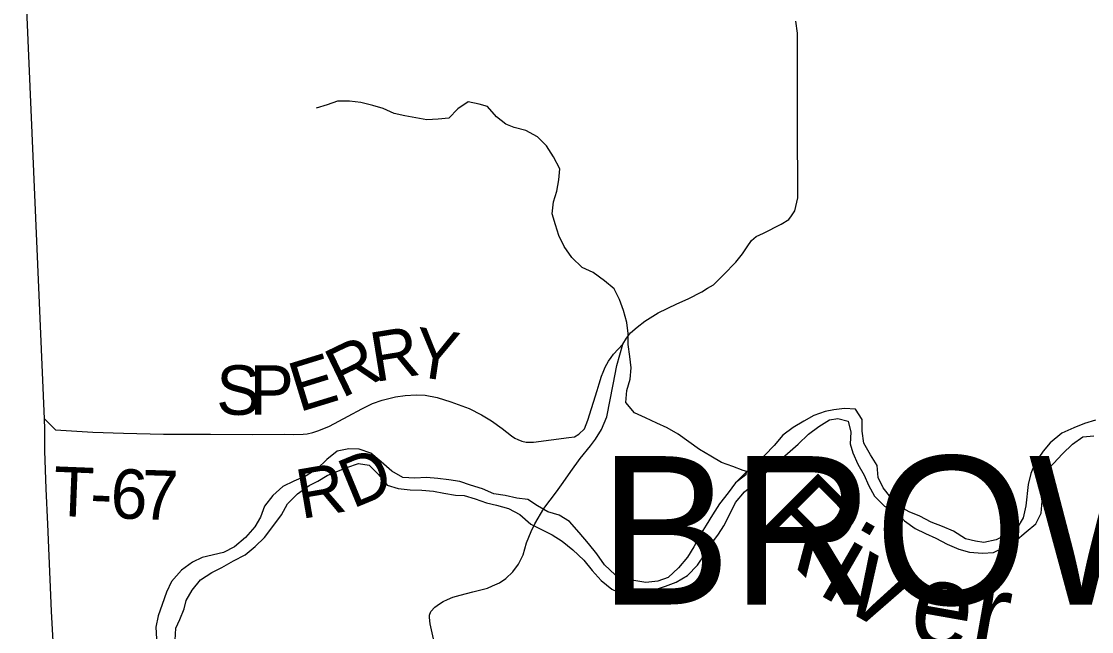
# Model space of a CAD drawing. Extents: x 1857828 to 2277390, y 930619 to 1324581.
# Drawn here: x 2010822 to 2017313, y 1223346 to 1227047 of the extents above; entities that cross this region are included whole.
import ezdxf

# ---------------------------------------------------------------- set-up
doc = ezdxf.new("R2010")
doc.units = 0
for name, color, linetype in [('GM_X_Adjacent_County', 7, 'Continuous'), ('GM_X_County', 7, 'Continuous'), ('GM_X_Major_River', 7, 'Continuous'), ('GM_X_Major_River_Text', 7, 'Continuous'), ('GM_X_Minor_River', 7, 'Continuous'), ('GM_X_Township', 7, 'Continuous'), ('GM_X_Township_Road', 7, 'Continuous'), ('GM_X_Township_Road_Text', 7, 'Continuous'), ('GM_X_Township_Text', 7, 'Continuous')]:
    doc.layers.add(name, color=color, linetype=linetype)

msp = doc.modelspace()

# ---------------------------------------------------------------- linework, layer by layer
at = {"layer": 'GM_X_Adjacent_County'}
msp.add_lwpolyline([(2011014.5, 1223286.4), (2011005, 1223469.2), (2010981.9, 1223998.7), (2010972.2, 1224212.7), (2010964.6, 1224442), (2010964.3, 1224573.3), (2010961.2, 1224636.6), (2010821.8, 1227872.6)], dxfattribs=at)
at = {"layer": 'GM_X_County'}
msp.add_lwpolyline([(2011014.5, 1223286.4), (2011005, 1223469.2), (2010981.9, 1223998.7), (2010972.2, 1224212.7), (2010964.6, 1224442), (2010964.3, 1224573.3), (2010961.2, 1224636.6), (2010821.8, 1227872.6)], dxfattribs=at)
at = {"layer": 'GM_X_Major_River'}
for points in [[(2016272.4, 1224045.7), (2016207.8, 1224073), (2016145.2, 1224106.4), (2016096.4, 1224160), (2016049.5, 1224217.6), (2016018.7, 1224281.5), (2016011.8, 1224353.6), (2015972.9, 1224419.4), (2015932, 1224489.2), (2015921.1, 1224561.3), (2015922.3, 1224633.5), (2015881.4, 1224695.3), (2015815.1, 1224698.5), (2015748.9, 1224691.7), (2015696.8, 1224681.1), (2015628.8, 1224656.2), (2015566.9, 1224623.4), (2015503.1, 1224584.5), (2015441.3, 1224537.7), (2015387.8, 1224474.9), (2015332.2, 1224416), (2015262.7, 1224353), (2015205, 1224300.2)], [(2011753.7, 1223295.2), (2011758.9, 1223367.5), (2011782.4, 1223419.9), (2011809.8, 1223484.4), (2011821.3, 1223534.7), (2011856.8, 1223597.4), (2011908.3, 1223660.1), (2011976, 1223705.1), (2012038, 1223735.9), (2012107.8, 1223774.8), (2012179.7, 1223811.8), (2012239.4, 1223862.6), (2012297, 1223917.5), (2012352.4, 1223992.3), (2012399.9, 1224055.1), (2012435.3, 1224121.7), (2012496.9, 1224182.6), (2012566.6, 1224231.6), (2012620.5, 1224258.3), (2012676.4, 1224293), (2012730.3, 1224315.7), (2012796.3, 1224340.6), (2012866.4, 1224365.5), (2012930.7, 1224356.2), (2012987.6, 1224298.6), (2013040.6, 1224235.1), (2013107.1, 1224213.8), (2013179.5, 1224206.6), (2013249.8, 1224203.4), (2013322.2, 1224198.2), (2013384.6, 1224186.9), (2013455, 1224173.6), (2013507.3, 1224172.2), (2013573.8, 1224150.9), (2013642.3, 1224127.6), (2013702.8, 1224112.3), (2013777.3, 1224093.1), (2013846, 1224055.8), (2013910.9, 1223998.3), (2013977.6, 1223965), (2014042.2, 1223933.6), (2014102.9, 1223894.2), (2014165.8, 1223842.7), (2014232.8, 1223779.3), (2014283.7, 1223717.7), (2014338.6, 1223656.1), (2014403.5, 1223602.7), (2014468.1, 1223573.3), (2014532.5, 1223562.1), (2014604.6, 1223576.9), (2014674.6, 1223603.8), (2014728.6, 1223622.5), (2014792.6, 1223645.3), (2014862.5, 1223686.3), (2014922, 1223749.1), (2014969.4, 1223817.9), (2015008.9, 1223882.6), (2015050.4, 1223937.2), (2015082, 1223987.8), (2015119.4, 1224058.4), (2015152.7, 1224129), (2015208.2, 1224193.9), (2015271.9, 1224246.8), (2015341.4, 1224313.8), (2015407, 1224372.8), (2015468.7, 1224425.6), (2015534.3, 1224482.6), (2015595.9, 1224543.5), (2015659.7, 1224590.4), (2015723.5, 1224631.2), (2015773.6, 1224637.8), (2015836, 1224622.5), (2015852.9, 1224556.5), (2015849.7, 1224484.2), (2015864.3, 1224430.2), (2015895.2, 1224362.3), (2015934.2, 1224294.6), (2015960.9, 1224234.7), (2015995.9, 1224166.9), (2016056.8, 1224107.4), (2016119.4, 1224074), (2016178.3, 1224018.5), (2016243.1, 1223971.1), (2016305.7, 1223941.7), (2016368.3, 1223912.3), (2016437, 1223877), (2016507.6, 1223845.7), (2016572.1, 1223828.4), (2016652.5, 1223821.3), (2016718.8, 1223826.1), (2016784.7, 1223858.9), (2016850.5, 1223893.8)], [(2017336.3, 1224627.8), (2017270.3, 1224609), (2017206.3, 1224582.1), (2017132.4, 1224549.2), (2017062.7, 1224492.2), (2017019.1, 1224441.5), (2016971.7, 1224370.8), (2016944.3, 1224304.2), (2016929, 1224237.8), (2016914.4, 1224109.2), (2016899.1, 1224036.8), (2016859.7, 1223972.2), (2016797.9, 1223933.3), (2016734, 1223902.5), (2016659.8, 1223887.6), (2016609.5, 1223895.1), (2016549.1, 1223908.4), (2016476.3, 1223955.7), (2016409.7, 1223983), (2016341.1, 1224010.3), (2016272.4, 1224045.7)], [(2016850.5, 1223893.8), (2016916.2, 1223950.8), (2016975.9, 1223999.6), (2017007.3, 1224064.2), (2017014.5, 1224136.5), (2017005.9, 1224186.6), (2017007.4, 1224236.7), (2017026.6, 1224309.2), (2017082.2, 1224366), (2017137.8, 1224424.8), (2017197.4, 1224483.7), (2017261.1, 1224528.6), (2017327.4, 1224533.4)], [(2015205, 1224300.2), (2015153.4, 1224249.4), (2015107.9, 1224188.7), (2015056.4, 1224121.9), (2015013, 1224055.2), (2014975.5, 1223992.6), (2014934.1, 1223927.9), (2014900.7, 1223861.3), (2014863.2, 1223798.6), (2014807.7, 1223733.8), (2014744.1, 1223674.9), (2014682.1, 1223652.1), (2014609.9, 1223643.2), (2014537.4, 1223656.4), (2014487, 1223671.9), (2014422.6, 1223691.2), (2014359.6, 1223750.7), (2014312.7, 1223818.4), (2014261.7, 1223880), (2014204.7, 1223947.5), (2014145.8, 1224013.1), (2014083.1, 1224052.5), (2014014.5, 1224071.7), (2013951.9, 1224109.1), (2013893.2, 1224146.6), (2013826.8, 1224155.8), (2013756.3, 1224171.1), (2013687.9, 1224182.3), (2013619.3, 1224211.6), (2013546.7, 1224234.9), (2013482.2, 1224256.2), (2013413.8, 1224267.4), (2013347.4, 1224274.7), (2013279.1, 1224281.9), (2013208.8, 1224277.1), (2013134.5, 1224280.3), (2013069.7, 1224319.7), (2013004.8, 1224375.1), (2012942, 1224428.6), (2012871.4, 1224451.8), (2012807.1, 1224455.1), (2012737, 1224440.2), (2012675.3, 1224389.3), (2012615.6, 1224334.5), (2012549.9, 1224291.6), (2012473.9, 1224258.6), (2012408, 1224225.7), (2012346.4, 1224170.8), (2012296.9, 1224106.1), (2012271.5, 1224039.6), (2012238, 1223981), (2012180.5, 1223916.1), (2012114.9, 1223861.2), (2012047, 1223826.3), (2011918.8, 1223796.7), (2011858.8, 1223767.9), (2011793.1, 1223719), (2011731.6, 1223650.1), (2011702.2, 1223585.5), (2011675, 1223511), (2011651.6, 1223442.5), (2011636.3, 1223374.1), (2011641.2, 1223301.9)], [(2015218.5, 1224312.6), (2015215.1, 1224296.3), (2015153.4, 1224249.4), (2015107.9, 1224188.7), (2015056.4, 1224121.9), (2015013, 1224055.2), (2014975.5, 1223992.6), (2014934.1, 1223927.9), (2014900.7, 1223861.3), (2014863.2, 1223798.6), (2014807.7, 1223733.8), (2014744.1, 1223674.9), (2014682.1, 1223652.1), (2014609.9, 1223643.2), (2014537.4, 1223656.4), (2014487, 1223671.9), (2014422.6, 1223691.2), (2014359.6, 1223750.7), (2014312.7, 1223818.4), (2014261.7, 1223880), (2014204.7, 1223947.5), (2014145.8, 1224013.1), (2014083.1, 1224052.5), (2014014.5, 1224071.7), (2013951.9, 1224109.1), (2013893.2, 1224146.6), (2013826.8, 1224155.8), (2013756.3, 1224171.1), (2013687.9, 1224182.3), (2013619.3, 1224211.6), (2013546.7, 1224234.9), (2013482.2, 1224256.2), (2013413.8, 1224267.4), (2013347.4, 1224274.7), (2013279.1, 1224281.9), (2013208.8, 1224277.1), (2013134.5, 1224280.3), (2013069.7, 1224319.7), (2013004.8, 1224375.1), (2012942, 1224428.6), (2012871.4, 1224451.8), (2012807.1, 1224455.1), (2012737, 1224440.2), (2012675.3, 1224389.3), (2012615.6, 1224334.5), (2012549.9, 1224291.6), (2012473.9, 1224258.6), (2012408, 1224225.7), (2012346.4, 1224170.8), (2012296.9, 1224106.1), (2012271.5, 1224039.6), (2012238, 1223981), (2012180.5, 1223916.1), (2012114.9, 1223861.2), (2012047, 1223826.3), (2011918.8, 1223796.7), (2011858.8, 1223767.9), (2011793.1, 1223719), (2011731.6, 1223650.1), (2011702.2, 1223585.5), (2011675, 1223511), (2011651.6, 1223442.5), (2011636.3, 1223374.1), (2011641.2, 1223301.9)]]:
    msp.add_lwpolyline(points, dxfattribs=at)
at = {"layer": 'GM_X_Minor_River'}
msp.add_lwpolyline([(2015222.7, 1224316.4), (2015200.7, 1224324.2), (2015136.2, 1224347.6), (2015067.6, 1224372.8), (2015002.9, 1224410.2), (2014934.2, 1224451.6), (2014869.4, 1224497), (2014804.6, 1224544.4), (2014737.9, 1224581.7), (2014675.3, 1224611.1), (2014606.6, 1224642.4), (2014540, 1224673.7), (2014489.1, 1224735.4), (2014494.3, 1224809.6), (2014513.6, 1224878.1), (2014520.8, 1224946.4), (2014512, 1225014.5), (2014503.2, 1225086.7), (2014502.4, 1225154.9), (2014493.6, 1225221), (2014474.7, 1225293), (2014449.8, 1225360.9), (2014417, 1225424.8), (2014358.2, 1225474.2), (2014289.3, 1225523.6), (2014222.7, 1225554.9), (2014159.8, 1225614.4), (2014114.8, 1225682.1), (2014081.9, 1225747.9), (2014061.1, 1225813.9), (2014040.3, 1225879.9), (2014049.5, 1225952.2), (2014068.8, 1226018.7), (2014082.1, 1226087.1), (2014087.4, 1226153.3), (2014050.4, 1226225.1), (2014007.5, 1226292.9), (2013952.6, 1226346.4), (2013881.9, 1226385.7), (2013811.4, 1226402.9), (2013760.9, 1226424.4), (2013704.2, 1226467.9), (2013649.2, 1226531.5), (2013598.9, 1226545), (2013532.4, 1226560.2), (2013468.6, 1226517.4), (2013415.1, 1226460.6), (2013348.9, 1226453.8), (2013280.6, 1226451), (2013214.2, 1226462.3), (2013147.8, 1226475.5), (2013083.3, 1226488.8), (2013016.7, 1226518.2), (2012954.2, 1226537.5), (2012881.7, 1226554.7), (2012811.3, 1226563.9), (2012739, 1226563.1), (2012677, 1226542.3), (2012608.9, 1226521.5)], dxfattribs=at)
at = {"layer": 'GM_X_Township'}
msp.add_lwpolyline([(2019935.7, 1221581.7), (2015867.4, 1221681.1), (2015190.9, 1221697.6), (2014583.5, 1221712.5), (2014576.1, 1222104.6), (2014054.9, 1222094.6), (2011449.9, 1222103.4), (2011449.8, 1221750.2), (2011058.2, 1221744.9), (2011053.7, 1221937.1), (2011048, 1222133.7), (2011023.3, 1223064.7), (2011014.5, 1223286.4), (2011005, 1223469.2), (2010981.9, 1223998.7), (2010972.2, 1224212.7), (2010964.6, 1224442), (2010964.3, 1224573.3), (2010961.2, 1224636.6), (2010821.8, 1227872.6)], dxfattribs=at)
at = {"layer": 'GM_X_Township_Road'}
for points in [[(2014984, 1225429.1), (2014984.1, 1225429.2), (2015019.2, 1225450.3), (2015081.3, 1225510.5), (2015155.4, 1225586.9), (2015195.4, 1225637.1), (2015223.4, 1225679.2), (2015251.4, 1225719.4), (2015279.5, 1225743.5), (2015323.6, 1225763.6), (2015429.8, 1225817.9), (2015477.9, 1225846), (2015493.9, 1225868.2), (2015513.9, 1225898.2), (2015531.8, 1225976.5), (2015529.3, 1226435.7), (2015528.7, 1226975.1), (2015518.6, 1227049.3)], [(2013408.1, 1222915.1), (2013301.3, 1223394.2), (2013297.3, 1223432.3), (2013297.2, 1223446.3), (2013305.2, 1223468.4), (2013329.2, 1223494.5), (2013357.3, 1223514.6), (2013379.3, 1223528.7), (2013407.4, 1223540.7), (2013439.4, 1223554.8), (2013483.5, 1223566.9), (2013559.7, 1223587.1), (2013649.9, 1223609.3), (2013680, 1223623.4), (2013722.1, 1223641.5), (2013760.1, 1223667.6), (2013802.2, 1223707.8), (2013836.2, 1223756), (2013866.2, 1223812.2), (2013886.2, 1223884.4), (2013914.2, 1223952.6), (2013936.2, 1224000.8), (2013990.2, 1224093.1), (2014068.3, 1224193.5), (2014108.3, 1224249.7), (2014154.3, 1224317.9), (2014210.4, 1224396.2), (2014274.4, 1224472.6), (2014304.5, 1224512.7), (2014340.5, 1224572.9), (2014372.5, 1224649.2), (2014410.4, 1224845.7), (2014434.3, 1224960.1), (2014470.2, 1225090.5), (2014492.3, 1225126.6), (2014516.3, 1225158.7), (2014556.3, 1225192.9), (2014602.4, 1225229), (2014684.6, 1225279.3), (2014796.8, 1225333.6), (2014866.9, 1225363.8), (2014949.1, 1225408), (2014984, 1225429.1)], [(2010961.2, 1224636.6), (2011028.4, 1224569.7), (2011254.9, 1224556), (2011441.4, 1224550.3), (2011684, 1224544.7), (2011968.7, 1224543.1), (2012225.3, 1224541.5), (2012415.8, 1224543.8), (2012472, 1224541.9), (2012530.1, 1224544), (2012556.1, 1224546), (2012590.2, 1224554.1), (2012626.3, 1224566.2), (2012690.4, 1224592.4), (2012804.6, 1224652.7), (2012886.8, 1224697), (2012950.9, 1224729.1), (2013011, 1224749.3), (2013091.2, 1224769.5), (2013149.3, 1224777.6), (2013215.5, 1224781.7), (2013271.6, 1224779.8), (2013343.8, 1224765.9), (2013426.1, 1224739.9), (2013538.4, 1224700), (2013612.6, 1224662), (2013672.8, 1224624), (2013739, 1224578), (2013795.2, 1224533.9), (2013815.3, 1224519.9), (2013833.3, 1224512), (2013857.4, 1224501.9), (2013883.5, 1224496), (2013927.6, 1224496), (2014142.1, 1224524.5), (2014176.2, 1224528.5), (2014202.2, 1224544.6), (2014238.3, 1224576.8), (2014258.2, 1224628.9), (2014314.2, 1224809.5), (2014326.2, 1224849.6), (2014340.1, 1224895.7), (2014350.1, 1224919.8), (2014362.1, 1224949.9), (2014382.1, 1224986.1), (2014400.2, 1225008.1), (2014414.2, 1225028.2), (2014470.2, 1225090.5)], [(2011023.3, 1223063.7), (2011023.3, 1223064.7), (2011014.5, 1223286.4), (2011005, 1223469.2), (2010981.9, 1223998.7), (2010972.2, 1224212.6), (2010964.6, 1224442), (2010964.3, 1224573.3), (2010961.2, 1224636.6)]]:
    msp.add_lwpolyline(points, dxfattribs=at)

# ---------------------------------------------------------------- texts
at = {"layer": 'GM_X_Major_River_Text'}
for s, height, rotation, p in [('R', 500.3, 314.99471, (2015260.9, 1223989.9)), ('iv', 500.28, 329.9949, (2015644.8, 1223579.3)), ('er', 500.28, 349.99554, (2016190.1, 1223293.6))]:
    msp.add_text(s, height=height, rotation=rotation, dxfattribs=at).set_placement(p)
at = {"layer": 'GM_X_Township_Road_Text'}
for s, rotation, p in [('R', 9.18, (2012965.6, 1224859.4)), ('Y', 351.49589, (2013184.4, 1224898.6)), ('R', 25.65575, (2012765.2, 1224759.5)), ('E', 17.12497, (2012505.3, 1224675.7)), ('S', 0.00001, (2012004, 1224661.2)), ('P', 0.00001, (2012206.4, 1224661.2)), ('D', 22.4135, (2012830.2, 1224090)), ('T', 357.68507, (2011010.5, 1224049.2)), ('6', 357.78886, (2011358.5, 1224035.1)), ('7', 358.32311, (2011546.2, 1224027.9)), ('R', 9.74209, (2012519, 1224028.6)), ('-', 357.6732, (2011234.7, 1224040.2))]:
    msp.add_text(s, height=300, rotation=rotation, dxfattribs=at).set_placement(p)
at = {"layer": 'GM_X_Township_Text'}
msp.add_text('BROWNHELM', height=900, rotation=0.00001, dxfattribs=at).set_placement((2014324.1, 1223510.5))

doc.saveas('drawing.dxf')
